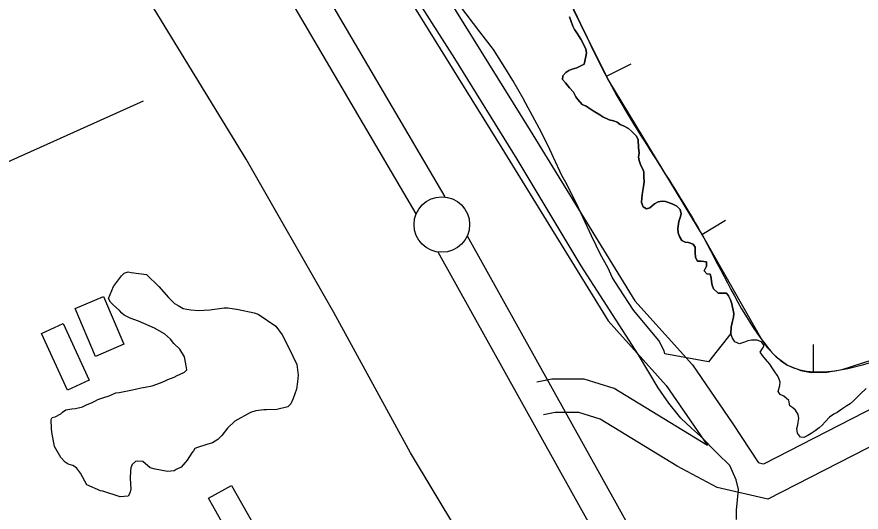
# Model space of a CAD drawing. Extents: x 3187622 to 3225504, y 800805 to 826213.
# Drawn here: x 3198600 to 3199360, y 814862 to 815308 of the extents above; entities that cross this region are included whole.
import ezdxf

# ---------------------------------------------------------------- set-up
doc = ezdxf.new("R2010")
doc.units = 0
for name, color, linetype in [('V-BLDG-OTLN', 7, 'Continuous'), ('V-BORW-LINE', 7, 'Continuous'), ('V-LEVE-TOET', 7, 'Continuous'), ('V-ROAD-CNTR', 7, 'Continuous'), ('V-SITE-VEGE', 7, 'Continuous'), ('V-SURV-LINE', 7, 'Continuous'), ('V-TOPO-SHOR', 7, 'Continuous')]:
    doc.layers.add(name, color=color, linetype=linetype)

msp = doc.modelspace()

# ---------------------------------------------------------------- linework, layer by layer
at = {"layer": 'V-BLDG-OTLN'}
for points in [[(3198670.54, 815001.93), (3198652.15, 815044.9), (3198677.57, 815055.78), (3198695.97, 815012.81)], [(3198645.31, 814971.51), (3198621.83, 815022.4), (3198641.39, 815031.42), (3198664.86, 814980.53)], [(3198772.35, 814874.08), (3198793.04, 814885.75), (3198832.53, 814815.72), (3198840.38, 814820.14), (3198856.98, 814790.69), (3198828.44, 814774.6)]]:
    msp.add_lwpolyline(points, close=True, dxfattribs=at)
at = {"layer": 'V-BORW-LINE'}
for p, q in [((3199130.54, 815254.42), (3199152.96, 815265.5)), ((3199216.41, 815111.67), (3199237.78, 815124.66)), ((3199317.21, 814987.51), (3199317.12, 815012.51))]:
    msp.add_line(p, q, dxfattribs=at)
msp.add_lwpolyline([(3198902.62, 815601.32), (3198953.35, 815538.54), (3199001.75, 815473.94), (3199043.6, 815414.14), (3199082.28, 815352.32), (3199107.41, 815301.23), (3199132.6, 815250.26), (3199175.27, 815179.38), (3199218.23, 815108.69), (3199244.45, 815062.82), (3199270.65, 815016.77), (3199275.16, 815010.11), (3199283.42, 815001.35), (3199293.65, 814994.12), (3199305.63, 814989.21), (3199315.02, 814987.5), (3199329.22, 814987.55), (3199342.94, 814990.01), (3199380.02, 815001.97)], dxfattribs=at)
msp.add_spline([(3198902.62, 815601.32), (3198853.16, 815707.39), (3198806.37, 815775.67), (3198739.46, 815849.95), (3198702.19, 815946.17), (3198670.88, 816012.08), (3198647.08, 816069.43), (3198621.14, 816124.54), (3198614.18, 816156.67), (3198641.03, 816184.43), (3198695.92, 816200.93), (3198728.41, 816220.59), (3198753, 816231.12), (3198773.46, 816231.35), (3198830.62, 816185.94), (3198871.02, 816117.39), (3198969.94, 815953.32), (3199041.15, 815812.01), (3199114.59, 815686.73), (3199191.89, 815575.53), (3199287.18, 815471.6), (3199384.63, 815294.6), (3199420.63, 815172.88), (3199443.12, 815091.49), (3199435.02, 815031.34), (3199416.55, 815018.37), (3199342.94, 814990.01), (3199293.65, 814994.12), (3199270.65, 815016.77), (3199218.23, 815108.69), (3199132.6, 815250.26), (3199082.28, 815352.32), (3199001.75, 815473.94), (3198902.62, 815601.32)], degree=3, dxfattribs=at)
at = {"layer": 'V-LEVE-TOET'}
for points in [[(3199038.46, 814774.71), (3198954.23, 814915.13), (3198885.16, 815041.44), (3198806.08, 815179.48), (3198723.37, 815315), (3198643.57, 815440.7), (3198563.76, 815574.54), (3198481.45, 815713.78), (3198410.45, 815824.36), (3198342.68, 815933.42), (3198266.33, 816078.24), (3198227.64, 816153.42), (3198197.23, 816219.82), (3198160.35, 816313.17), (3198137.42, 816379.6), (3198097.07, 816486.5), (3198045.77, 816616.04), (3197985.39, 816754.21), (3197919.34, 816902.41), (3197851.81, 817066.55), (3197796.16, 817197.48), (3197791.83, 817206.36)], [(3199247.91, 814855.04), (3199247.74, 814863.33), (3199249.49, 814882.04), (3199247.55, 814890.85), (3199241.62, 814903.64), (3199230.61, 814914.42), (3199215.31, 814929.99), (3199207.33, 814937.13), (3199197.58, 814946.1), (3199186.79, 814959.63), (3199177.31, 814973.47), (3199159.52, 815003.23), (3199107.77, 815083.54), (3199050.14, 815179.4), (3198994.2, 815270.19), (3198932.68, 815366.77), (3198859.97, 815481.13), (3198787.45, 815596.94), (3198717.68, 815720.99), (3198659.66, 815821.73)]]:
    msp.add_lwpolyline(points, dxfattribs=at)
at = {"layer": 'V-ROAD-CNTR'}
for points in [[(3198499.14, 816154.76), (3198511.01, 816117.82), (3198549.58, 816048.05), (3198634.31, 815858.24), (3198700.68, 815724.96), (3198827.77, 815509.22), (3198903.64, 815403.38), (3199036.5, 815189.45), (3199132.17, 815033.92), (3199184.52, 814975.64), (3199221.62, 814921.72)], [(3198531.36, 816152.54), (3198538.68, 816129.78), (3198576.45, 816061.44), (3198661.45, 815871.04), (3198727.07, 815739.27), (3198852.94, 815525.6), (3198928.6, 815420.05), (3199062.02, 815205.23), (3199156.3, 815051.95), (3199208.13, 814994.24), (3199244.58, 814941.28), (3199267.51, 814905.96)], [(3199221.62, 814921.72), (3199137.5, 814972.84), (3199110.47, 814981.5), (3199081.42, 814981.36), (3199067.81, 814978.56)], [(3199385.51, 814963.16), (3199272.02, 814904.91), (3199267.51, 814905.96)], [(3199403.27, 814938.55), (3199275.93, 814873.2), (3199230.26, 814883.82), (3199194.44, 814903.13), (3199124.96, 814945.35), (3199105.85, 814951.48), (3199084.55, 814951.38), (3199073.86, 814949.18)]]:
    msp.add_lwpolyline(points, dxfattribs=at)
at = {"layer": 'V-SITE-VEGE'}
for points in [[(3199215.85, 815087.51), (3199220.71, 815086.93), (3199220.8, 815083.18), (3199218.61, 815079), (3199221, 815076.36), (3199224.07, 815075.81), (3199224.99, 815072.7), (3199225.25, 815069.29), (3199225.83, 815066.02), (3199226.91, 815062.75), (3199231.22, 815058.93), (3199234.47, 815058.71), (3199238.86, 815058.78), (3199240.6, 815056.31), (3199242.48, 815052.7), (3199243.55, 815049.27), (3199245.5, 815040.62), (3199245.1, 815037.21), (3199244.22, 815033.49), (3199242.98, 815028.15), (3199242.71, 815022.47), (3199222.5, 814997.11), (3199183.1, 815004.33), (3199182.54, 815006.79), (3199177.81, 815016.07), (3199155.06, 815043.47), (3199141.96, 815063.33), (3199136.01, 815072.64), (3199131.9, 815081.91), (3199125.39, 815093.68), (3199121.25, 815101.73), (3199117.14, 815110.38), (3199103.6, 815139.45), (3199094.16, 815158.62), (3199090.61, 815164.82), (3199082.96, 815180.9), (3199078.26, 815191.41), (3199069.99, 815207.5), (3199058.16, 815229.79), (3199055.2, 815234.75), (3199046.3, 815250.24), (3199039.18, 815262.02), (3199029.07, 815278.15), (3199016.52, 815294.32), (3198998.59, 815317.95)], [(3199097.24, 815307.73), (3199100.33, 815299.39), (3199101.9, 815296.43), (3199103.95, 815293.3), (3199107.58, 815287.71), (3199110.71, 815281.96), (3199111.95, 815278.69), (3199112.54, 815275.42), (3199112.15, 815271.85), (3199110.56, 815265.22), (3199107.6, 815263.49), (3199103.83, 815261.78), (3199099.74, 815260.56), (3199096.79, 815259.31), (3199093.99, 815257.58), (3199091.5, 815254.54), (3199090.95, 815251.14), (3199093.81, 815248.16), (3199097.47, 815243.86), (3199100.96, 815239.89), (3199103.16, 815235.79), (3199104.9, 815233.32), (3199108.88, 815228.85), (3199112.26, 815227.16), (3199118.68, 815223.14), (3199124.79, 815219.44), (3199127.51, 815217.6), (3199132.99, 815215.06), (3199137.04, 815214.17), (3199140.26, 815212.81), (3199142.98, 815210.64), (3199146.69, 815209.27), (3199150.39, 815207.25), (3199153.27, 815204.76), (3199155.5, 815202.43), (3199157.57, 815200.12), (3199159.13, 815196.84), (3199159.65, 815190.01), (3199160.19, 815184.79), (3199159.64, 815181.39), (3199160.07, 815178.3), (3199161.61, 815173.88), (3199163.18, 815171.24), (3199164.26, 815168.14), (3199164.33, 815163.59), (3199164.58, 815159.19), (3199164.01, 815154.98), (3199163.09, 815149.63), (3199162.51, 815144.77), (3199162.1, 815140.55), (3199163.65, 815136.46), (3199166.71, 815134.94), (3199169.81, 815135.69), (3199173.94, 815139.35), (3199177.23, 815141.07), (3199180.82, 815141.82), (3199183.9, 815141.27), (3199189.87, 815139.2), (3199194.05, 815137.17), (3199196.92, 815134.19), (3199197.99, 815130.43), (3199197.1, 815126.87), (3199195.74, 815123.49), (3199194.97, 815117.16), (3199195.22, 815113.26), (3199196.29, 815109.99), (3199198.66, 815106.2), (3199201.39, 815104.69), (3199204.47, 815104.47), (3199208.67, 815102.92), (3199210.57, 815100.12), (3199210.47, 815095.41), (3199210.71, 815090.85), (3199212.76, 815087.57), (3199215.85, 815087.51)], [(3198758.84, 814916.88), (3198757.23, 814914.95), (3198753.18, 814908.35), (3198747.56, 814902.17), (3198743.19, 814899.9), (3198741.2, 814898.76), (3198735.3, 814898.08), (3198724.34, 814900.26), (3198719.65, 814901.53), (3198713.08, 814907.16), (3198708.37, 814907.64), (3198706.4, 814907.29), (3198703.6, 814904.59), (3198702.36, 814901.47), (3198701.91, 814898.73), (3198701.78, 814892.05), (3198702.39, 814882.61), (3198701.53, 814878.7), (3198699.9, 814875.98), (3198692.82, 814875.33), (3198677.2, 814880.35), (3198674.85, 814880.79), (3198662.77, 814886.13), (3198657.08, 814896.85), (3198653.25, 814901.63), (3198650.15, 814903.66), (3198645.85, 814904.92), (3198643.13, 814906.55), (3198639.28, 814910.94), (3198633.58, 814920.87), (3198631.08, 814933.49), (3198630.75, 814937.04), (3198630.51, 814944.9), (3198631.33, 814946.85), (3198634.1, 814947.58), (3198639.26, 814950.23), (3198640.86, 814951.77), (3198643.65, 814953.68), (3198649.17, 814954.76), (3198652.32, 814955.09), (3198658.63, 814956.54), (3198662.99, 814958.42), (3198665.37, 814959.55), (3198667.35, 814960.3), (3198670.52, 814961.81), (3198672.51, 814962.95), (3198678.04, 814964.81), (3198682.79, 814966.29), (3198688.73, 814968.92), (3198691.88, 814969.25), (3198703.71, 814971.78), (3198706.48, 814972.51), (3198711.61, 814973.59), (3198715.16, 814974.3), (3198721.46, 814975.36), (3198728.98, 814977.96), (3198733.34, 814979.85), (3198735.72, 814980.98), (3198741.26, 814983.23), (3198744.04, 814984.75), (3198746.02, 814985.5), (3198750.78, 814987.76), (3198752.78, 814989.69), (3198752.06, 814993.24), (3198750.65, 815001.52), (3198746.46, 815008.27), (3198741.06, 815013.49), (3198738, 815017.47), (3198732.59, 815022.29), (3198723.65, 815027.18), (3198709.23, 815033.75), (3198701.82, 815036.25), (3198696.37, 815039.1), (3198694.05, 815040.72), (3198692.13, 815043.11), (3198686.34, 815048.33), (3198684.03, 815050.74), (3198682.12, 815053.92), (3198686.66, 815064.83), (3198693.92, 815074.51), (3198696.32, 815076.82), (3198699.87, 815077.93), (3198702.62, 815077.49), (3198716.33, 815075.65), (3198727.52, 815064.83), (3198736.36, 815054.83), (3198741.76, 815049.62), (3198744.86, 815047.59), (3198749.53, 815045.15), (3198752.66, 815044.3), (3198756.19, 815043.84), (3198763.25, 815043.31), (3198773.47, 815043.9), (3198786.47, 815045.61), (3198789.62, 815045.55), (3198799.41, 815044.19), (3198813.5, 815041.16), (3198817.01, 815039.91), (3198832.91, 815029), (3198838.66, 815021.43), (3198844.33, 815010.31)], [(3198844.33, 815010.31), (3198848.1, 815001.99), (3198851.88, 814994.45), (3198852.88, 814985), (3198852.38, 814979.12), (3198851.46, 814972.46), (3198848.54, 814963.87), (3198846.49, 814959.2), (3198843.69, 814956.5), (3198833.81, 814953.94), (3198824.38, 814953.73), (3198822.02, 814953.77), (3198814.93, 814952.73), (3198810.19, 814951.25), (3198795.9, 814943.67), (3198789.49, 814937.12), (3198784.25, 814930.54), (3198780.65, 814927.07), (3198775.88, 814924.02), (3198770.74, 814922.55), (3198762.44, 814919.96), (3198760.06, 814918.82), (3198758.84, 814916.88)]]:
    msp.add_lwpolyline(points, dxfattribs=at)
at = {"layer": 'V-SURV-LINE'}
for points in [[(3198503.39, 815965.84), (3198985.21, 815145.47)], [(3198959.35, 815130.27), (3198477.53, 815950.64)], [(3199005.22, 815110.49), (3199187.86, 814782.49)], [(3199161.65, 814767.91), (3198979.01, 815095.9)]]:
    msp.add_lwpolyline(points, dxfattribs=at)
msp.add_circle((3198982.4, 815120.65), 25, dxfattribs=at)
at = {"layer": 'V-TOPO-SHOR'}
msp.add_line((3198481.93, 815128.08), (3198713.8, 815232.01), dxfattribs=at)
for points in [[(3199254.91, 815014.76), (3199250.33, 815013.06), (3199246.14, 815015.09), (3199243.78, 815018.87), (3199242.71, 815022.47), (3199242.98, 815028.15), (3199244.22, 815033.49), (3199245.1, 815037.21), (3199245.5, 815040.62), (3199243.55, 815049.27), (3199242.48, 815052.7), (3199240.6, 815056.31), (3199238.86, 815058.78), (3199234.47, 815058.71), (3199231.22, 815058.93), (3199226.91, 815062.75), (3199225.83, 815066.02), (3199225.25, 815069.29), (3199224.99, 815072.7), (3199224.07, 815075.81), (3199221, 815076.35), (3199218.61, 815079), (3199220.8, 815083.19), (3199220.71, 815086.93), (3199215.85, 815087.51), (3199212.76, 815087.57), (3199210.71, 815090.85), (3199210.47, 815095.41), (3199210.57, 815100.12), (3199208.67, 815102.92), (3199204.47, 815104.47), (3199201.39, 815104.69), (3199198.66, 815106.2), (3199196.29, 815109.99), (3199195.22, 815113.26), (3199194.97, 815117.16), (3199195.74, 815123.49), (3199197.1, 815126.87), (3199197.99, 815130.43), (3199196.92, 815134.19), (3199194.05, 815137.17), (3199189.87, 815139.2), (3199183.9, 815141.27), (3199180.82, 815141.82), (3199177.23, 815141.07), (3199173.94, 815139.35), (3199169.81, 815135.69), (3199166.71, 815134.94), (3199163.65, 815136.46), (3199162.1, 815140.55), (3199162.51, 815144.77), (3199163.09, 815149.63), (3199164.01, 815154.98), (3199164.58, 815159.19), (3199164.33, 815163.59), (3199164.26, 815168.14), (3199163.18, 815171.24), (3199161.61, 815173.88), (3199160.07, 815178.3), (3199159.64, 815181.39), (3199160.19, 815184.79), (3199159.65, 815190.01), (3199159.13, 815196.84), (3199157.57, 815200.12), (3199155.5, 815202.43), (3199153.27, 815204.76), (3199150.39, 815207.25), (3199146.69, 815209.27), (3199142.98, 815210.64), (3199140.26, 815212.81), (3199137.04, 815214.17), (3199132.99, 815215.06), (3199127.51, 815217.6), (3199124.79, 815219.44), (3199118.68, 815223.14), (3199112.26, 815227.16), (3199108.88, 815228.85), (3199104.9, 815233.32), (3199103.16, 815235.79), (3199100.97, 815239.89), (3199097.47, 815243.86), (3199093.81, 815248.16), (3199090.95, 815251.14), (3199091.5, 815254.54), (3199093.99, 815257.58), (3199096.79, 815259.31), (3199099.74, 815260.56), (3199103.83, 815261.78), (3199107.6, 815263.49), (3199110.56, 815265.22), (3199112.15, 815271.85), (3199112.54, 815275.42), (3199111.95, 815278.69), (3199110.72, 815281.96), (3199107.58, 815287.71), (3199103.95, 815293.3), (3199101.9, 815296.43), (3199100.33, 815299.39), (3199097.24, 815307.73)], [(3199364.45, 814972.83), (3199359.15, 814967.72), (3199355.84, 814964.7), (3199353.03, 814961.99), (3199350.05, 814959.13), (3199347.09, 814957.4), (3199342.64, 814954.23), (3199338.52, 814951.38), (3199335.56, 814949.82), (3199331.62, 814947.29), (3199327.47, 814942.98), (3199324.81, 814939.95), (3199322.16, 814937.4), (3199318.53, 814934.71), (3199314.92, 814932.5), (3199312.12, 814930.77), (3199308.51, 814928.89), (3199305.26, 814929.11), (3199302.57, 814932.74), (3199302.16, 814936.97), (3199302.88, 814940.21), (3199303.97, 814946.36), (3199303.38, 814949.62), (3199301.02, 814953.41), (3199298.46, 814955.57), (3199295.73, 814957.25), (3199295.01, 814962.14), (3199290.54, 814965.96), (3199287.15, 814967.49), (3199285.42, 814970.29), (3199286.66, 814975.63), (3199287.04, 814978.71), (3199285.97, 814982.3), (3199284.24, 814985.1), (3199282.18, 814987.9), (3199279.98, 814991.52), (3199277.77, 814994.81), (3199273.95, 814999.28), (3199271.25, 815002.58), (3199269.04, 815005.71), (3199271.21, 815008.92), (3199272.73, 815011.65), (3199270.19, 815015.11), (3199266.48, 815016.65), (3199261.28, 815016.58), (3199258.02, 815015.83), (3199254.91, 815014.76)]]:
    msp.add_lwpolyline(points, dxfattribs=at)

doc.saveas('drawing.dxf')
